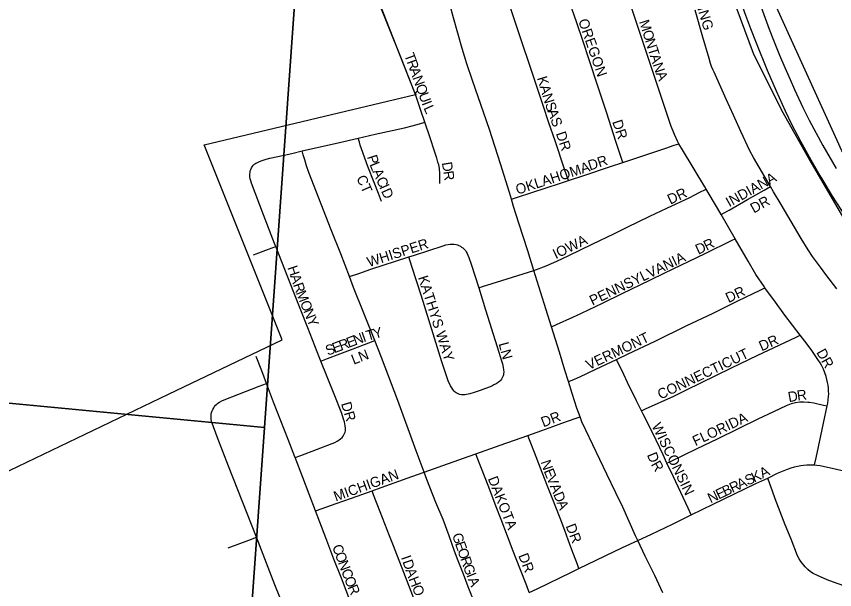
# Model space of a CAD drawing. Extents: x 1410790 to 1770854, y 448063 to 770588.
# Drawn here: x 1551301 to 1555324, y 612370 to 615190 of the extents above; entities that cross this region are included whole.
import ezdxf

# ---------------------------------------------------------------- set-up
doc = ezdxf.new("R2010")
doc.units = 0
for name, color, linetype in [('GM_X_City_Street', 7, 'Continuous'), ('GM_X_City_Street_Text', 7, 'Continuous'), ('GM_X_Corporation', 7, 'Continuous'), ('GM_X_Township', 7, 'Continuous'), ('GM_X_US_Route', 7, 'Continuous')]:
    doc.layers.add(name, color=color, linetype=linetype)

msp = doc.modelspace()

# ---------------------------------------------------------------- linework, layer by layer
at = {"layer": 'GM_X_City_Street'}
for points in [[(1553309.2, 614668.9), (1553289.7, 614726.8), (1553263.2, 614805.2), (1553194.2, 614981.8), (1553133.9, 615132.6), (1553076.4, 615276.2), (1552994.7, 615493.2), (1552955.9, 615623.7)], [(1554015.2, 614382.4), (1553996.4, 614438.2), (1553949.5, 614577.4), (1553919.3, 614666.8), (1553890.8, 614751.5), (1553820.3, 614962.9), (1553789.8, 615054.2), (1553730.5, 615232), (1553691.5, 615353.7), (1553642, 615503), (1553629.7, 615540.1)], [(1554281.9, 614471.5), (1554273.8, 614496.4), (1554250.1, 614569.5), (1554201.6, 614719.2), (1554162.7, 614837.6), (1554113.7, 614986.8), (1554088.6, 615061.6), (1554054.4, 615163.5), (1554001.1, 615318.8), (1553975.6, 615396.8), (1553961.4, 615443.5), (1553955.6, 615464.5), (1553953.1, 615474.3), (1553950.9, 615486.5), (1553949.6, 615497.6), (1553948.8, 615512.7), (1553948.8, 615534.8), (1553948.8, 615553.3)], [(1554558.8, 614563.8), (1554551.7, 614576.6), (1554536.8, 614609), (1554519.1, 614653.9), (1554428.8, 614924.1), (1554370.1, 615101.2), (1554289, 615343.6), (1554264.3, 615418.2), (1554253.3, 615456.5), (1554250, 615471.2), (1554247, 615487.2), (1554245.7, 615506.2), (1554244.8, 615530.4), (1554244, 615549.2)], [(1553734.6, 614290.7), (1553724.7, 614323.8), (1553681.6, 614465.1), (1553626.9, 614633.6), (1553542.8, 614875.3), (1553516.4, 614956.3), (1553493.6, 615031.5), (1553449.4, 615182.5), (1553417.4, 615305.5)], [(1555007.9, 614353.5), (1554924.9, 614496.5), (1554907.3, 614527.9), (1554863.4, 614624.5), (1554827.4, 614703.8), (1554791.4, 614783.2), (1554731.2, 614915.9), (1554725.3, 614928.6), (1554719.4, 614943.6), (1554714.4, 614957.9), (1554706.4, 614982.7), (1554676.3, 615087.4), (1554637.8, 615221.3)], [(1552981.5, 614591.3), (1553065, 614610.3), (1553209.1, 614642.3), (1553246.7, 614651.5), (1553283.6, 614661.8), (1553309.2, 614668.9)], [(1553383.6, 614367.5), (1553382.6, 614423.8), (1553382.1, 614434), (1553380.7, 614444), (1553377.3, 614460.4), (1553374, 614473.1), (1553368.5, 614492.3), (1553356.9, 614526.7), (1553335.1, 614592.3), (1553309.2, 614668.9)], [(1552706.3, 614528.1), (1552889.1, 614570.1), (1552981.5, 614591.3)], [(1553097, 614279.8), (1553081.3, 614319.6), (1553060.1, 614373.1), (1553028.9, 614452.4), (1552997.4, 614539.1), (1552992, 614555.9), (1552987.4, 614571.6), (1552981.5, 614591.3)], [(1554281.9, 614471.5), (1554493.3, 614542), (1554535.4, 614556), (1554558.8, 614563.8)], [(1554692.1, 614339.9), (1554685.5, 614351.1), (1554575.7, 614533.8), (1554558.8, 614563.8)], [(1552576.3, 614058.4), (1552570.6, 614072.8), (1552515.7, 614213.4), (1552456.3, 614369.7), (1552453.1, 614380.7), (1552450.8, 614390.9), (1552449.6, 614398.7), (1552448.9, 614406.7), (1552449.2, 614415.6), (1552449.9, 614422.1), (1552451.3, 614429.7), (1552453.7, 614437), (1552457.1, 614444.5), (1552460.4, 614450.6), (1552464.9, 614456.4), (1552467.5, 614459.2), (1552470.4, 614462), (1552474, 614464.8), (1552478.3, 614467.9), (1552483, 614470.5), (1552496.1, 614476.3), (1552509.5, 614481.6), (1552528.4, 614487.4), (1552546.7, 614492.7), (1552617, 614507.7), (1552655.6, 614516.4), (1552706.3, 614528.1)], [(1552938.7, 613909.9), (1552896, 614021.5), (1552849, 614140.5), (1552739.1, 614421.5), (1552727.8, 614454.7), (1552718.5, 614484.9), (1552711.9, 614508.4), (1552706.3, 614528.1)], [(1554015.2, 614382.4), (1554090.2, 614407.5), (1554222.7, 614451.8), (1554281.9, 614471.5)], [(1553734.6, 614290.7), (1553764.2, 614300.3), (1553977, 614369.7), (1554015.2, 614382.4)], [(1553845.8, 613939.6), (1553906.3, 613963.3), (1553957.6, 613985.5), (1554017, 614013.2), (1554131.9, 614069.8), (1554241.3, 614122.6), (1554303.4, 614152.6), (1554415.8, 614206.8), (1554499, 614245.9), (1554611.5, 614299.7), (1554658.5, 614323.1), (1554692.1, 614339.9)], [(1554766, 614214.8), (1554747.4, 614246.8), (1554692.1, 614339.9)], [(1554766, 614214.8), (1554799.2, 614233), (1554804.9, 614236.1), (1554895.3, 614288.6), (1554977.2, 614335.8), (1555007.9, 614353.5)], [(1555334.6, 613850.2), (1555281.3, 613920.6), (1555253.8, 613956.4), (1555214.9, 614008.7), (1555193.8, 614041.4), (1555159.7, 614097.1), (1555060.4, 614264.8), (1555023.7, 614326.4), (1555007.9, 614353.5)], [(1553845.8, 613939.6), (1553816.3, 614036.6), (1553771, 614173.6), (1553745.3, 614254.7), (1553734.6, 614290.7)], [(1554834.9, 614096.1), (1554834.7, 614096.6), (1554766, 614214.8)], [(1553931.6, 613663), (1553956.7, 613674.3), (1554037.4, 613710.4), (1554078.7, 613730.6), (1554182.7, 613779.3), (1554280.1, 613826.5), (1554416, 613892.1), (1554489.8, 613928), (1554687.6, 614023.8), (1554819.8, 614088.7), (1554834.9, 614096.1)], [(1554981, 613855.5), (1554977, 613861.1), (1554937.1, 613921.2), (1554898.2, 613985.7), (1554834.9, 614096.1)], [(1552467.5, 614016.8), (1552541.1, 614044.9), (1552576.3, 614058.4)], [(1552798.2, 613494.2), (1552791.4, 613511), (1552733.9, 613657.6), (1552665.2, 613831.5), (1552576.3, 614058.4)], [(1553229.8, 614006.6), (1553258.7, 614015.8), (1553398.9, 614062.2), (1553411.8, 614065.7), (1553424.4, 614068.3), (1553433.7, 614069.3), (1553444, 614069.7), (1553453.8, 614069), (1553463.6, 614067.4), (1553469.9, 614065.8), (1553476.1, 614063.7), (1553484, 614059.7), (1553490.3, 614055.5), (1553495.8, 614051), (1553503, 614044.5), (1553508.5, 614037.8), (1553512.5, 614031.7), (1553517.3, 614023.4), (1553521.1, 614015.5), (1553525.6, 614004.2), (1553537.3, 613971.1), (1553574, 613854.6)], [(1552938.7, 613909.9), (1552984.4, 613926.1), (1553043.1, 613947), (1553229.8, 614006.6)], [(1553682.9, 613401.5), (1553677.7, 613396.4), (1553669.3, 613389.7), (1553659.2, 613382.8), (1553649.2, 613377.1), (1553639, 613371.8), (1553580.6, 613350.5), (1553552.6, 613340.8), (1553530.9, 613334), (1553522.4, 613331.8), (1553514.5, 613330.1), (1553505.6, 613328.9), (1553498.2, 613328.6), (1553490.2, 613329.1), (1553482, 613330.6), (1553476.1, 613332.5), (1553469.7, 613335.2), (1553463.7, 613338.6), (1553458.6, 613342.2), (1553453.2, 613347.2), (1553447.4, 613354.1), (1553441.5, 613362.2), (1553434.8, 613373.3), (1553423.6, 613397.1), (1553393.6, 613490.9), (1553292.5, 613813.7), (1553244.8, 613960.4), (1553229.8, 614006.6)], [(1553574, 613854.6), (1553593.3, 613860.6), (1553688.6, 613890.2), (1553845.8, 613939.6)], [(1553931.6, 613663), (1553913.7, 613720), (1553869.1, 613860.6), (1553845.8, 613939.6)], [(1553063.5, 613595.7), (1552959.3, 613856.1), (1552938.7, 613909.9)], [(1553574, 613854.6), (1553608.3, 613745.9), (1553665.6, 613564.3), (1553686.8, 613495.3), (1553690.7, 613480.4), (1553694.3, 613463.4), (1553696, 613453.3), (1553696.9, 613440.6), (1553696.7, 613433.6), (1553695.8, 613427.6), (1553694.1, 613421.5), (1553691.6, 613415.2), (1553688.4, 613409.5), (1553686, 613405.5), (1553682.9, 613401.5)], [(1554251.1, 613502.7), (1554309.3, 613530.4), (1554441, 613593.2), (1554597.8, 613668.8), (1554723.8, 613729.3), (1554848.6, 613790.5), (1554957.7, 613844), (1554981, 613855.5)], [(1555154.9, 613621.5), (1555079.2, 613720.7), (1555032.6, 613784), (1554981, 613855.5)], [(1554015.1, 613394.1), (1553997.8, 613450.7), (1553970.6, 613538.4), (1553931.6, 613663)], [(1554374.5, 613250.5), (1554394.7, 613259.6), (1554533.5, 613322.5), (1554595.2, 613353.4), (1554813.7, 613459.3), (1554946.6, 613523.7), (1555131.2, 613610.4), (1555154.9, 613621.5)], [(1555287.4, 613274.2), (1555290.3, 613287.5), (1555292.7, 613304.2), (1555294.1, 613320), (1555294.9, 613333.6), (1555294.6, 613346.1), (1555293.6, 613361.8), (1555291.8, 613375.3), (1555289.6, 613389.5), (1555285.9, 613404.3), (1555281.8, 613418.9), (1555275.9, 613436.9), (1555268.5, 613454.5), (1555260.7, 613471), (1555252.4, 613486.2), (1555242, 613502.7), (1555228.8, 613522.4), (1555211.5, 613546.3), (1555188.6, 613577.3), (1555154.9, 613621.5)], [(1552798.2, 613494.2), (1552831, 613506.7), (1552890.6, 613529.5), (1552957, 613554.9), (1553034.3, 613584.5), (1553063.5, 613595.7)], [(1553306.1, 612947.6), (1553266.8, 613053.8), (1553176.8, 613300.2), (1553097, 613512), (1553063.5, 613595.7)], [(1552530.5, 613385), (1552507.2, 613445.9), (1552479.5, 613517)], [(1552672.2, 613020.1), (1552699.9, 613030.5), (1552854.4, 613088.6), (1552867, 613094.5), (1552878.5, 613100.8), (1552887.6, 613106.7), (1552895.1, 613112.8), (1552902.2, 613119.4), (1552907.2, 613125.3), (1552911.6, 613132.1), (1552914.4, 613137.7), (1552917.1, 613145.1), (1552918.5, 613151.3), (1552919.5, 613158.3), (1552919.4, 613165.4), (1552918.2, 613175.6), (1552916.3, 613185.8), (1552914.1, 613195.7), (1552910.1, 613209.5), (1552901.4, 613236.7), (1552864, 613331.5), (1552798.2, 613494.2)], [(1554015.1, 613394.1), (1554033.2, 613401.5), (1554070.6, 613416.7), (1554150.7, 613454.6), (1554251.1, 613502.7)], [(1554374.5, 613250.5), (1554350.5, 613298.3), (1554305.7, 613389.6), (1554287, 613427.8), (1554251.1, 613502.7)], [(1552481.7, 612628.7), (1552344.4, 612977.9), (1552288.1, 613121.6), (1552263.3, 613189.4), (1552261.1, 613198.1), (1552259.2, 613208.6), (1552258.6, 613218), (1552258.6, 613225), (1552259.6, 613233.6), (1552261.2, 613241.2), (1552263.9, 613249.7), (1552266.7, 613256.6), (1552271.3, 613264.8), (1552275.2, 613270.7), (1552280.5, 613277), (1552286.1, 613282.9), (1552292.3, 613287.8), (1552299.3, 613292.6), (1552310.9, 613299), (1552322.8, 613304.2), (1552390.2, 613330.4), (1552494.2, 613370.9), (1552530.5, 613385)], [(1552672.2, 613020.1), (1552670.8, 613023.7), (1552637.9, 613109.4), (1552565.8, 613292.6), (1552530.5, 613385)], [(1554072.4, 613220.5), (1554056.5, 613263), (1554033.2, 613334.6), (1554015.1, 613394.1)], [(1554499.8, 612992), (1554514, 612999), (1554647.8, 613065), (1554748.3, 613112.8), (1554851.1, 613163.5), (1554948.2, 613210.9), (1555025.3, 613246.8), (1555087.6, 613276.1), (1555112, 613285.4), (1555131, 613290.2), (1555153.7, 613293.4), (1555173.3, 613294.2), (1555192.2, 613293.1), (1555200.5, 613292.1), (1555222, 613288.5), (1555234.8, 613286.1), (1555269.3, 613278.3), (1555287.4, 613274.2)], [(1554499.8, 612992), (1554480.3, 613032.8), (1554429.6, 613139.7), (1554382.9, 613233.8), (1554374.5, 613250.5)], [(1555225, 612983.7), (1555232.5, 613019.4), (1555255.4, 613126.3), (1555268.7, 613189), (1555287.4, 613274.2)], [(1553815, 613129.1), (1553883.9, 613153.6), (1553939.2, 613173.3), (1553983.3, 613188.9), (1554048.6, 613212.1), (1554072.4, 613220.5)], [(1554356.2, 612612.2), (1554345.3, 612635), (1554282, 612775.5), (1554248.2, 612846.7), (1554204, 612938.3), (1554100.3, 613154), (1554081.7, 613195.7), (1554072.4, 613220.5)], [(1553559.4, 613038.1), (1553679.7, 613081), (1553750.3, 613106.1), (1553815, 613129.1)], [(1554067.2, 612473.9), (1554059.4, 612494.7), (1554040.3, 612545.4), (1554022.9, 612591.7), (1553996.8, 612661.3), (1553974, 612721.8), (1553934.7, 612822.5), (1553909.3, 612887.6), (1553877.9, 612968.1), (1553847.7, 613045.5), (1553823.8, 613106.6), (1553815, 613129.1)], [(1552771.2, 612757.7), (1552708.7, 612922.2), (1552672.2, 613020.1)], [(1553306.1, 612947.6), (1553397.7, 612980.4), (1553554.8, 613036.5), (1553559.4, 613038.1)], [(1553822.8, 612355.8), (1553810, 612389), (1553776.1, 612476.4), (1553743.7, 612560), (1553715.5, 612633.8), (1553684.3, 612715.3), (1553660.7, 612777.2), (1553623.4, 612874.7), (1553584.3, 612974.5), (1553566.3, 613020.3), (1553559.4, 613038.1)], [(1554619.2, 612737.9), (1554603.6, 612771.3), (1554531.2, 612926), (1554499.8, 612992)], [(1554994.9, 612919.3), (1555043.6, 612942.5), (1555091.9, 612963.1), (1555110.2, 612969.2), (1555126.2, 612974.1), (1555142, 612978.1), (1555158.2, 612981.1), (1555171.7, 612983.1), (1555187.6, 612984.3), (1555202.5, 612984.7), (1555220.4, 612984.1), (1555225, 612983.7)], [(1555225, 612983.7), (1555237.2, 612982.6), (1555252.9, 612980.2), (1555413.2, 612945.7), (1555500.7, 612925.7)], [(1553049.8, 612856.6), (1553095.3, 612872.8), (1553245.9, 612926.2), (1553306.1, 612947.6)], [(1553579.7, 612238.6), (1553560.2, 612288.5), (1553538.8, 612343.4), (1553522.6, 612384.8), (1553499.1, 612446.3), (1553473.7, 612512.8), (1553455.9, 612559.4), (1553428.5, 612634.7), (1553398.9, 612715.8), (1553362.7, 612798.4), (1553319.8, 612911.5), (1553306.1, 612947.6)], [(1554619.2, 612737.9), (1554727.2, 612790.6), (1554937, 612891.8), (1554994.9, 612919.3)], [(1555378.8, 612385.8), (1555337, 612401.3), (1555287.8, 612419.4), (1555239.2, 612439.4), (1555218.6, 612449.5), (1555204.9, 612458.4), (1555192.2, 612468.8), (1555178.5, 612482.9), (1555158, 612508.5), (1555149, 612522.2), (1555141.6, 612536.8), (1555109.5, 612619.2), (1555081.3, 612689.1), (1555032.3, 612817.8), (1555018.2, 612854.5), (1555004.9, 612891.5), (1554994.9, 612919.3)], [(1552771.2, 612757.7), (1552804.5, 612769.5), (1552873.5, 612794), (1552948.4, 612820.6), (1553049.8, 612856.6)], [(1553334, 612119.9), (1553322.9, 612148.8), (1553299.4, 612210.7), (1553242.1, 612360.9), (1553222.8, 612412.4), (1553198, 612476.1), (1553172.1, 612542.5), (1553155.5, 612585.1), (1553135.9, 612635.3), (1553113.3, 612693.5), (1553090.3, 612752.4), (1553057.5, 612836.7), (1553049.8, 612856.6)], [(1553065.7, 611993.1), (1553044.8, 612045.9), (1552995.7, 612171.5), (1552899, 612426), (1552861.7, 612520.7), (1552821.8, 612624.8), (1552771.2, 612757.7)], [(1554356.2, 612612.2), (1554423.2, 612643.4), (1554526.7, 612692.8), (1554619.2, 612737.9)], [(1552342.7, 612576.1), (1552443.9, 612614.4), (1552481.7, 612628.7)], [(1553065.7, 611993.1), (1552956.7, 611941), (1552872.1, 611900.6), (1552858, 611894.9), (1552844.5, 611890.1), (1552834.9, 611887.7), (1552825.2, 611886), (1552817, 611885.4), (1552808.8, 611885.9), (1552801.9, 611887.2), (1552796.1, 611888.8), (1552790.2, 611891.3), (1552784.3, 611894.5), (1552778.7, 611899.2), (1552772.3, 611905.6), (1552767.4, 611911), (1552762.1, 611918.4), (1552750, 611941.1), (1552723, 612005.1), (1552671.5, 612140), (1552618.2, 612281.3), (1552572.3, 612393.8), (1552489.9, 612607.9), (1552481.7, 612628.7)], [(1554067.2, 612473.9), (1554280.5, 612576.9), (1554356.2, 612612.2)], [(1554478.9, 612354.7), (1554439.5, 612440.1), (1554393.3, 612534.5), (1554356.2, 612612.2)], [(1553822.8, 612355.8), (1553861.1, 612374.3), (1554031.1, 612456.4), (1554067.2, 612473.9)]]:
    msp.add_lwpolyline(points, dxfattribs=at)
at = {"layer": 'GM_X_Corporation'}
for points in [[(1550941.9, 612800.4), (1552049.7, 613331.7), (1552607.4, 613599.5), (1552224.1, 614558.6), (1553263.2, 614805.2), (1553186.8, 615000.2), (1553004.6, 615466.8)], [(1554795.4, 615354.3), (1554923.2, 615008.8), (1555063.4, 614729.4), (1555207.8, 614470.1), (1555443.4, 614068.2), (1555795.7, 613627.9), (1555804.1, 613648.5), (1555884.4, 613785.2), (1555760, 613915.5), (1555379.3, 614497.8), (1555358.6, 614529.4), (1555336.6, 614579.9), (1555063.4, 615181.7), (1555021.7, 615273.6)]]:
    msp.add_lwpolyline(points, dxfattribs=at)
at = {"layer": 'GM_X_Township'}
for points in [[(1553265.2, 623629), (1553007.8, 620011.9), (1552973.3, 619527.8), (1552690.1, 615548.4), (1552520.7, 613168.4), (1549456.2, 613459.1), (1546353, 613693.5), (1545541.7, 613754.8), (1544111, 613862.9)], [(1555014.1, 601600.4), (1552637.9, 604338.2), (1551949, 605137.1), (1552010.7, 606003.6), (1552520.7, 613168.4), (1552690.1, 615548.4), (1552973.3, 619527.8), (1553007.8, 620011.9), (1553265.2, 623629)], [(1540153.3, 603754.6), (1544993.9, 608779), (1545275.7, 609098.2), (1547189.5, 611094.6), (1549456.2, 613459.1), (1552520.7, 613168.4), (1552010.7, 606003.6), (1551949, 605137.1), (1552637.9, 604338.2), (1555014.1, 601600.4)]]:
    msp.add_lwpolyline(points, dxfattribs=at)
at = {"layer": 'GM_X_US_Route'}
for points in [[(1554833.4, 615356.5), (1554857, 615281.1), (1554881, 615209.7), (1554910.4, 615129.7), (1554937.9, 615059.6), (1554992.6, 614926), (1555036.6, 614823.6), (1555081.3, 614725.1), (1555112.4, 614660.1), (1555156.5, 614576), (1555207.3, 614484.2), (1555256.1, 614398.9), (1555312.2, 614306.4), (1555375.8, 614207), (1555441.5, 614109), (1555494.7, 614034.2), (1555565.2, 613939.6), (1555647.6, 613833.4), (1555688.6, 613782.4), (1555718, 613746.5), (1555746.4, 613714.6), (1555773.3, 613684.1), (1555804.1, 613648.5)], [(1554956, 615254.2), (1555001.9, 615127.6), (1555023.9, 615072.7), (1555053.2, 614999.6), (1555079.4, 614939.4), (1555105.3, 614879.1), (1555126.7, 614831.1), (1555168.3, 614741.8), (1555199.3, 614680.2), (1555265.6, 614555.5), (1555331, 614441.6)]]:
    msp.add_lwpolyline(points, dxfattribs=at)

# ---------------------------------------------------------------- texts
at = {"layer": 'GM_X_City_Street_Text'}
for s, rotation, p in [('WYOMING', 286.701, (1554586.5, 615436.9)), ('OREGON', 289.0537, (1554062.8, 615168.8)), ('M', 287.5018, (1554362, 615164.4)), ('O', 287.4872, (1554377.9, 615114.1)), ('N', 287.5084, (1554391.1, 615072.1)), ('T', 289.8524, (1553207.3, 615000.1)), ('T', 287.5105, (1554404.3, 615030.1)), ('R', 289.8721, (1553219.3, 614967)), ('A', 287.4949, (1554414.9, 614996.6)), ('N', 289.1542, (1554428.7, 614953.1)), ('A', 289.8449, (1553232.7, 614929.8)), ('N', 289.8734, (1553247.6, 614888.3)), ('K', 286.7411, (1553860.4, 614887.1)), ('A', 291.6945, (1554443.9, 614909.3)), ('Q', 289.8729, (1553262.6, 614847)), ('U', 289.8449, (1553277.6, 614805.6)), ('A', 286.7139, (1553873.1, 614845)), ('I', 290.7088, (1553292.8, 614763.4)), ('N', 287.0314, (1553885.8, 614802.5)), ('L', 294.2492, (1553301.8, 614739.7)), ('S', 288.9739, (1553899.3, 614758.7)), ('A', 289.7668, (1553911, 614724.7)), ('S', 289.8148, (1553925.9, 614683.2)), ('DR', 288.435, (1554229.9, 614671.8)), ('DR', 288.435, (1553952.7, 614614.6)), ('P', 287.5708, (1553024.5, 614499.7)), ('DR', 18.4349, (1554121.3, 614431.3)), ('L', 291.8505, (1553036.5, 614462.3)), ('D', 279.7497, (1553392.5, 614470)), ('OKLAHOMA', 17.9873, (1553765, 614312.6)), ('A', 294.0071, (1553050.4, 614427.7)), ('R', 278.2125, (1553399.9, 614427)), ('INDIANA', 29.1463, (1554806.2, 614250.1)), ('CT', 293.6258, (1552971.6, 614396.1)), ('C', 294.1263, (1553068.4, 614387.4)), ('I', 294.0823, (1553084.5, 614351.3)), ('D', 294.1078, (1553093.5, 614331.2)), ('DR', 25.2017, (1554516.2, 614263.7)), ('DR', 29.3565, (1554926.9, 614220)), ('WHISPER', 17.8512, (1553034.6, 613956.2)), ('IOWA', 25.9069, (1553952.9, 613995.3)), ('R', 26.2422, (1554694.8, 614036.4)), ('D', 24.3752, (1554653.2, 614017.5)), ('PENNSYLVANIA', 25.6231, (1554133.4, 613766.5)), ('H', 288.4833, (1552632.8, 613954.5)), ('A', 288.4557, (1552646.7, 613912.8)), ('KATHYS WAY', 287.6498, (1553275.2, 613906.1)), ('R', 289.2339, (1552660.9, 613870.4)), ('DR', 25.1968, (1554802.2, 613779.7)), ('M', 291.6832, (1552674.7, 613830.8)), ('O', 292.0523, (1552694.4, 613781.4)), ('N', 292.0247, (1552710.9, 613740.7)), ('Y', 292.0375, (1552727.4, 613699.9)), ('T', 16.0843, (1553028.5, 613594)), ('Y', 14.8315, (1553062.1, 613603.7)), ('E', 20.6296, (1552934.6, 613559.2)), ('N', 20.651, (1552967.6, 613571.6)), ('I', 19.1952, (1553008.4, 613587)), ('VERMONT', 25.4659, (1554116, 613449.8)), ('DR', 23.9738, (1554965.2, 613542.2)), ('S', 20.6648, (1552831.7, 613520.4)), ('E', 20.6392, (1552864.6, 613532.8)), ('R', 20.6531, (1552897.6, 613545.2)), ('LN', 285.526, (1553671.3, 613580.1)), ('LN', 21.2487, (1552959.3, 613476.3)), ('CONNECTICUT', 25.5378, (1554467.8, 613304.5)), ('DR', 299.0515, (1555232.5, 613538)), ('D', 10.2384, (1555099.2, 613292)), ('R', 7.845, (1555142, 613299.7)), ('DR', 286.7003, (1552896.8, 613285.5)), ('DR', 21.2487, (1553892, 613168.4)), ('FLORIDA', 25.3025, (1554639.5, 613075.7)), ('WISCONSIN', 295.907, (1554423.2, 613176.6)), ('D', 292.3576, (1554400.3, 613033.6)), ('N', 288.3658, (1553878.2, 612998.8)), ('R', 299.4875, (1554420, 612986.9)), ('E', 291.6922, (1553893.2, 612954.1)), ('A', 27.7286, (1554970.1, 612916.4)), ('MICHIGAN', 19.9173, (1552871.7, 612803.3)), ('DAKOTA', 291.449, (1553618.2, 612916.5)), ('V', 292.209, (1553906.4, 612920.9)), ('S', 25.5324, (1554896.8, 612881.3)), ('K', 25.5326, (1554928.5, 612896.5)), ('B', 25.5333, (1554785.6, 612828.2)), ('R', 25.5355, (1554821.4, 612845.3)), ('A', 25.5326, (1554857.1, 612862.4)), ('A', 292.2113, (1553923, 612880.2)), ('D', 292.1911, (1553939.6, 612839.5)), ('N', 25.5385, (1554714.2, 612794.1)), ('E', 25.5385, (1554753.9, 612813.1)), ('A', 292.209, (1553956.3, 612798.7)), ('DR', 291.2529, (1554001, 612683.4)), ('G', 289.2436, (1553442.3, 612639.1)), ('E', 289.2593, (1553456.8, 612597.5)), ('C', 290.394, (1552852.6, 612582.1)), ('O', 289.2643, (1553468.4, 612564.3)), ('O', 290.4085, (1552866.4, 612544.9)), ('I', 289.1539, (1553191.5, 612529.1)), ('R', 289.2568, (1553482.9, 612522.8)), ('DR', 291.2488, (1553767.8, 612538.2)), ('N', 290.4085, (1552881.8, 612503.7)), ('D', 289.1261, (1553198.7, 612508.3)), ('G', 290.0093, (1553496.2, 612484.7)), ('C', 290.8408, (1552897.3, 612462.1)), ('A', 289.311, (1553213.2, 612466.5)), ('I', 291.857, (1553511.9, 612441.7)), ('O', 292.209, (1552911.8, 612423.8)), ('H', 291.4373, (1553228.5, 612423.1)), ('A', 292.345, (1553520.3, 612420.9)), ('R', 292.4707, (1552928.6, 612382.9)), ('O', 292.345, (1553244.9, 612381.4))]:
    msp.add_text(s, height=50, rotation=rotation, dxfattribs=at).set_placement(p)

doc.saveas('drawing.dxf')
